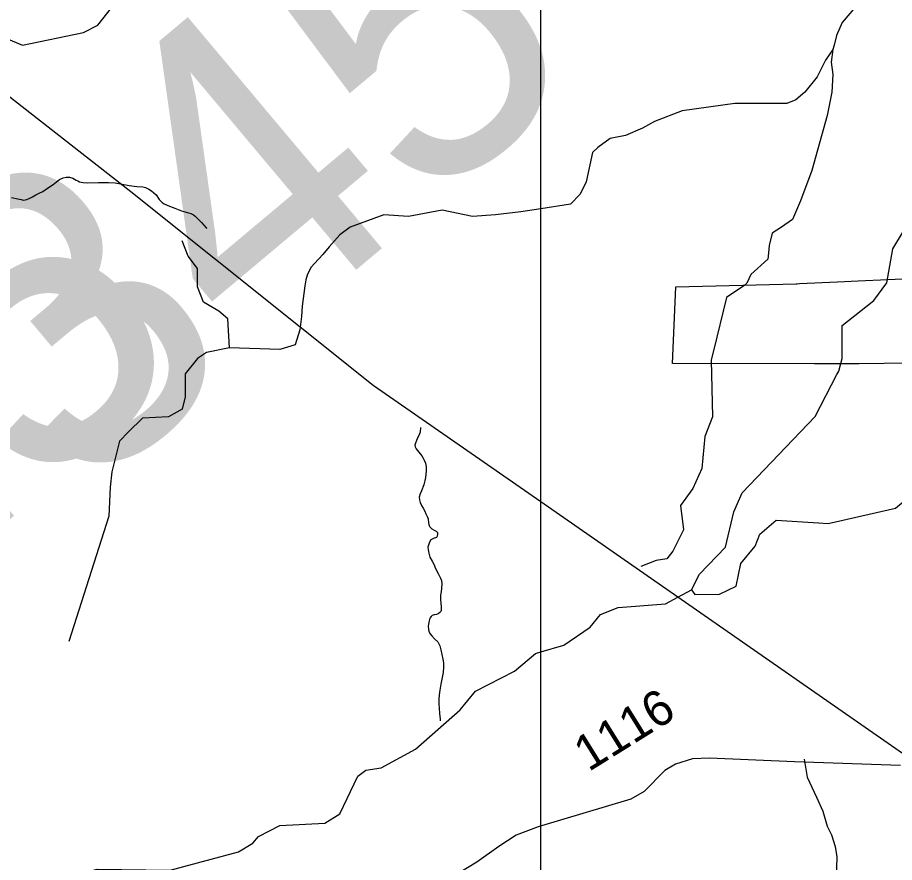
# Model space of a CAD drawing. Extents: x 2001466 to 31450019, y -30647475 to 847247.
# Drawn here: x 2026213 to 2032407, y 671221 to 677192 of the extents above; entities that cross this region are included whole.
import ezdxf

# ---------------------------------------------------------------- set-up
doc = ezdxf.new("R2010")
doc.units = 0
for name, color, linetype in [('Exist Boundary Political City Limit New', 7, 'Continuous'), ('Exist Hydrographic Creek Single Shore', 7, 'Continuous'), ('Exist Hydrographic Misc Water Feature', 7, 'Continuous'), ('Exist Road Non-System Type 51', 7, 'Continuous'), ('Exist Road Secondary Structure Standard Bridge Number Label', 7, 'Continuous'), ('Exist Road Secondary Type 51 Attributed', 7, 'Continuous'), ('Exist Road Secondary Type 51 Number Label', 7, 'Continuous'), ('Exist Utilities Electrical Transmission Line', 7, 'Continuous'), ('Map Preparation Boundary City Limit Buffer Line', 7, 'Continuous'), ('Map Preparation Inset Cut Line', 7, 'Continuous')]:
    doc.layers.add(name, color=color, linetype=linetype)

msp = doc.modelspace()

# ---------------------------------------------------------------- linework, layer by layer
at = {"layer": 'Exist Boundary Political City Limit New'}
msp.add_lwpolyline([(2032542, 674748.9), (2032335.8, 674746.7), (2032158, 674745.7), (2031998.4, 674743.9), (2031841.6, 674743.9), (2030839, 674747.7), (2030863.5, 675289.1), (2031713.8, 675310.6), (2031719.9, 675310.9), (2031736.4, 675311.7), (2032004.8, 675324.8), (2032150.1, 675331.9), (2032570.6, 675351.3)], dxfattribs=at)
at = {"layer": 'Exist Hydrographic Creek Single Shore'}
msp.add_line((2030876.5, 673096.5), (2030972.6, 673148), dxfattribs=at)
for points in [[(2025734.6, 676958.5), (2025754.8, 677086.3), (2025804.9, 677196.8), (2025929.8, 677246.8), (2026071.9, 677070), (2026246.8, 676997.5), (2026679.8, 677087.2), (2026779.9, 677137.7), (2026912.8, 677305.5), (2027112.9, 677422.9), (2027720.9, 677637), (2027853.8, 677745.7), (2028179.7, 677956.5), (2028226.6, 677991.7), (2028281.6, 678015.9), (2028302.8, 678023.2), (2028310.9, 678032.8), (2028314.6, 678057.7), (2028324.8, 678088.5), (2028334.3, 678103.2), (2028385.7, 678150.9), (2028412, 678180.2), (2028686.9, 678637.7)], [(2029908.9, 672708.5), (2030072.6, 672756.1), (2030256.8, 672883.7), (2030330.8, 672974.1), (2030456.7, 673024), (2030789.7, 673050), (2030876.5, 673096.5)], [(2026324.7, 671047.5), (2026774.6, 671172.8), (2027290.7, 671165.6), (2027773.6, 671296.8), (2027874.7, 671357.2), (2027915.7, 671405.6), (2028065.6, 671481.2), (2028382.6, 671497.8), (2028490.7, 671564.5), (2028615.7, 671831), (2028673.8, 671872.5), (2028781.6, 671890), (2029023.6, 672022.9), (2029339.8, 672298.6), (2029448.7, 672430.9), (2029723.6, 672573), (2029872.7, 672697.9), (2029908.9, 672708.5)]]:
    msp.add_lwpolyline(points, dxfattribs=at)
at = {"layer": 'Exist Hydrographic Misc Water Feature'}
for points in [[(2031871.5, 673621.6), (2031938.6, 673617.3), (2032413.7, 673725.7), (2032496.8, 673792.9), (2032730.7, 673817.7), (2033046.7, 673942.5), (2033188.6, 674057.8), (2033346.7, 674116.9), (2033588.7, 674266.2), (2033937.7, 674649.5), (2034112.8, 674750.9), (2034370.7, 675126.3), (2034529.6, 675326.5), (2034545.6, 675450.9), (2034928.7, 676076.4), (2035018.7, 676149.9)], [(2026169.9, 675920.5), (2026214, 675910.5), (2026237.7, 675905.1), (2026252.5, 675902.3), (2026267.9, 675902.8), (2026277.7, 675905.1), (2026299.3, 675914.5), (2026317.7, 675924.8), (2026341.9, 675938.3), (2026365.7, 675950.9), (2026390.7, 675963.5), (2026431.7, 675991.4), (2026463.7, 676012.9), (2026487.7, 676031.3), (2026509.6, 676047.2), (2026535.5, 676059), (2026555.6, 676063.5), (2026579.6, 676063), (2026603.4, 676057.6), (2026627.5, 676043.2), (2026639.4, 676037.2), (2026651.3, 676031.2), (2026661.4, 676028.6), (2026677.6, 676025.8), (2026709.6, 676023.4), (2026785.4, 676026), (2026854.3, 676026.3), (2026901.5, 676023.7), (2026951.5, 676013.7), (2027001.4, 676006.1), (2027055.5, 675998.4), (2027097.5, 675995.9), (2027116.6, 675991.4), (2027139.6, 675980.3), (2027159.5, 675966.8), (2027191.6, 675938.3), (2027213.6, 675906.6), (2027233.5, 675885.7), (2027247.6, 675876.4), (2027273.7, 675864.4), (2027323.7, 675844.5), (2027371.9, 675827.1), (2027436.1, 675806.1), (2027455.8, 675796.7), (2027467.9, 675789), (2027484.9, 675771.5), (2027511.7, 675743), (2027527.7, 675724.7), (2027546, 675705.5), (2027549.9, 675702.9)], [(2032001.4, 674668.6), (2032013.7, 674691.9), (2032038.7, 674783.3), (2032037.6, 675016.2), (2032262.8, 675192.1), (2032354.7, 675318.2), (2032395.7, 675556.9), (2032470.7, 675683.4), (2032612.8, 675782.2), (2032795.7, 675857.2), (2032895.8, 675933.9), (2032896.7, 675934.3)], [(2030972.6, 673148), (2031030.6, 673258.4), (2031213.7, 673448.2), (2031272.8, 673699.7), (2031330.6, 673833.1), (2031846.7, 674373.8), (2032001.4, 674668.6)], [(2029060.1, 674294.2), (2029058, 674261.4), (2029048.2, 674239.5), (2029040.2, 674225.7), (2029030.1, 674203.8), (2029024.2, 674183.4), (2029020.1, 674169.5), (2029022.1, 674158), (2029028.3, 674143.9), (2029048.2, 674119.7), (2029068.3, 674095.5), (2029078.5, 674077.2), (2029086.3, 674064), (2029093.9, 674043.3), (2029099.5, 674016.1), (2029100.5, 673985.7), (2029094.7, 673941.7), (2029082.6, 673890.2), (2029066.6, 673847.8), (2029056.8, 673825.9), (2029050.9, 673802.3), (2029052.9, 673784.1), (2029056.8, 673766), (2029066.8, 673743.7), (2029078.5, 673725.4), (2029089, 673703.8), (2029097.2, 673685.7), (2029105.2, 673669.9), (2029109.1, 673661.7), (2029113.2, 673648.4), (2029115.2, 673622.1), (2029119.1, 673609.8), (2029121.2, 673602.3), (2029125.3, 673592.4), (2029139.2, 673579.8), (2029155.2, 673570.5), (2029171.2, 673562), (2029177.2, 673556.1), (2029179.2, 673551.9), (2029179.6, 673541.3), (2029177.2, 673526.5), (2029171.4, 673518.5), (2029165.3, 673516.1), (2029155.2, 673512.2), (2029142.9, 673506.7), (2029133.3, 673500.3), (2029123.2, 673484.1), (2029115.4, 673463.8), (2029111.6, 673448.4), (2029113.2, 673431), (2029117.5, 673408), (2029125.7, 673378.3), (2029141.7, 673350.1), (2029155.6, 673324.4), (2029163.6, 673302.1), (2029183.9, 673263.9), (2029201.8, 673229.9), (2029207.9, 673212.6), (2029210, 673187.9), (2029205.9, 673133.9), (2029199.9, 673110.2), (2029200.1, 673096.3), (2029200.1, 673078.2), (2029202, 673054.4), (2029206.1, 673028.1), (2029206.1, 673008.4), (2029206.3, 673002.6), (2029204.2, 672994.5), (2029196.2, 672986.4), (2029184.1, 672978.5), (2029172.2, 672974.6), (2029156.3, 672970), (2029142.3, 672966.2), (2029134.3, 672959.8), (2029126.3, 672948.4), (2029120.4, 672929.7), (2029116.5, 672904.4), (2029114.4, 672890.5), (2029116.5, 672868.3), (2029118.5, 672856), (2029126.5, 672840.2), (2029138.6, 672821.9), (2029158.5, 672801.8), (2029180.7, 672780), (2029196.6, 672752.7), (2029202.6, 672724.6), (2029210.6, 672690), (2029217.2, 672657.1), (2029220.8, 672632.4), (2029220.8, 672600.4), (2029219, 672564.3), (2029212.8, 672528.4), (2029203, 672480.2), (2029195, 672438.5), (2029190.1, 672406.6), (2029189.3, 672374.7), (2029189.5, 672340.2), (2029191.3, 672310.6), (2029193.4, 672274.5), (2029197.5, 672234.2)], [(2030972.6, 673148), (2030997.6, 673114.7), (2031172.7, 673117.7), (2031289.6, 673174.4), (2031322.6, 673334.5), (2031422.7, 673457.1), (2031455.7, 673541.8), (2031572.8, 673641.2), (2031871.5, 673621.6)], [(2029197.5, 672234.2), (2029198.3, 672221.1)]]:
    msp.add_lwpolyline(points, dxfattribs=at)
at = {"layer": 'Exist Road Non-System Type 51'}
for points in [[(2032213.3, 677365.4), (2032038.7, 677156.2), (2031997.6, 677064.8), (2031980.8, 676996.9), (2031972.4, 676967.1)], [(2031972.4, 676967.1), (2031921.5, 676891.7), (2031862.1, 676772.3), (2031775.1, 676664.8), (2031710.3, 676610.7), (2031648.2, 676583.7), (2031281, 676583.7), (2030907, 676532.4), (2030711.3, 676456.8), (2030627.6, 676410.9), (2030507.4, 676359.5), (2030399.4, 676337.9), (2030313, 676273.1), (2030273.9, 676238), (2030230.7, 676030), (2030187.5, 675943.5), (2030118.6, 675873.3), (2029908.9, 675841)], [(2031972.4, 676967.1), (2031961.4, 676877.1), (2031972.2, 676789.1), (2031964.7, 676665), (2031932.7, 676499.5), (2031824, 676110.9), (2031743.2, 675895.9), (2031687.7, 675764.4), (2031609, 675711.2), (2031544.2, 675668), (2031522.6, 675581.6), (2031516.7, 675528.6)], [(2029908.9, 675841), (2029767.6, 675819.3), (2029589.4, 675797.7), (2029427.4, 675786.9), (2029211.4, 675830.1), (2028973.8, 675786.9), (2028801, 675797.7), (2028563.4, 675711.2), (2028489.1, 675657.2), (2028413.5, 675570.8), (2028369, 675516.8), (2028311.5, 675454.9), (2028285.9, 675428.2), (2028262.1, 675378.9), (2028250.5, 675338.9), (2028242, 675295.9), (2028223.7, 675152), (2028218.8, 675080.1), (2028210, 675005)], [(2027710.2, 674857.7), (2027699.4, 675062.9), (2027634.6, 675117), (2027526.6, 675181.8), (2027483.4, 675289.8), (2027483.4, 675419.5), (2027418.6, 675505.9), (2027375.4, 675614)], [(2031516.7, 675528.6), (2031511.8, 675484.3), (2031393, 675376.3), (2031364.2, 675314.3), (2031349.8, 675300.7), (2031220.2, 675214.2), (2031198.6, 675117), (2031152.8, 674933.5)], [(2028210, 675005), (2028207.7, 674986.2), (2028174.6, 674879.3), (2028066.6, 674846.9), (2027710.2, 674857.7)], [(2031152.8, 674933.5), (2031112.2, 674771.2), (2031123, 674371.4), (2031069, 674231), (2031047.4, 674004.1), (2030982.6, 673863.6), (2030896.2, 673744.8), (2030917.8, 673571.9), (2030842.2, 673420.6), (2030799, 673366.6), (2030723.4, 673355.8), (2030615.4, 673312.6)], [(2027710.2, 674857.7), (2027548.2, 674825.2), (2027483.4, 674782), (2027397, 674674), (2027397, 674511.9), (2027375.4, 674425.5), (2027278.2, 674371.4), (2027094.6, 674360.6), (2026997.4, 674263.4), (2026932.6, 674198.6), (2026878.6, 673982.5), (2026867.8, 673874.4), (2026857, 673669.1), (2026576.2, 672783.1)], [(2031769.2, 671951.5), (2031791.6, 671823.2), (2031857.9, 671682.5), (2031900.7, 671584), (2031931.3, 671477.6), (2031962.7, 671417.4), (2031987.7, 671335), (2032000.7, 671260.8), (2031994.9, 671108.9)]]:
    msp.add_lwpolyline(points, dxfattribs=at)
at = {"layer": 'Exist Road Secondary Type 51 Attributed'}
msp.add_lwpolyline([(2032449.7, 671906.1), (2031701.3, 671931.4), (2031101.7, 671958.9), (2030981.4, 671952.5), (2030861.1, 671916.6), (2030786.1, 671870.2), (2030638.3, 671722.3), (2030545.4, 671667.3), (2029891, 671473), (2029734.7, 671413.8), (2029613.3, 671333.5), (2029457.1, 671223.7), (2029140.4, 671029.3), (2028967.3, 670927.9), (2028833.2, 670864.5)], dxfattribs=at)
at = {"layer": 'Exist Utilities Electrical Transmission Line'}
msp.add_line((2030876.5, 673096.5), (2029908.9, 673769.8), dxfattribs=at)
for points in [[(2028210, 675005), (2027012.9, 675961.3), (2025734.6, 676958.5)], [(2029908.9, 673769.8), (2028726.1, 674592.6), (2028210, 675005)], [(2032563, 671924.3), (2032494.6, 671970.8), (2030876.5, 673096.5)]]:
    msp.add_lwpolyline(points, dxfattribs=at)
at = {"layer": 'Map Preparation Boundary City Limit Buffer Line'}
msp.add_lwpolyline([(2032542, 674748.9), (2032335.8, 674746.7), (2032158, 674745.7), (2031998.4, 674743.9), (2031841.6, 674743.9), (2030839, 674747.7), (2030863.5, 675289.1), (2031713.8, 675310.6), (2031719.9, 675310.9), (2031736.4, 675311.7), (2032004.8, 675324.8), (2032150.1, 675331.9), (2032570.6, 675351.3)], dxfattribs=at)
at = {"layer": 'Map Preparation Inset Cut Line'}
for p, q in [((2029908.9, 675841), (2029908.9, 678148.2)), ((2029908.9, 673769.8), (2029908.9, 675841)), ((2029908.9, 672708.5), (2029908.9, 673769.8)), ((2029908.9, 671498.1), (2029908.9, 672708.5)), ((2029908.9, 670550), (2029908.9, 671498.1))]:
    msp.add_line(p, q, dxfattribs=at)

# ---------------------------------------------------------------- texts
at = {"layer": 'Exist Road Secondary Structure Standard Bridge Number Label'}
for s, p in [('345', (2026632.2, 673753.6)), ('425', (2023868.3, 671724.7))]:
    msp.add_text(s, height=2132.54, rotation=40, dxfattribs=at).set_placement(p)
at = {"layer": 'Exist Road Secondary Type 51 Number Label'}
msp.add_text('1116', height=250, rotation=31.91803, dxfattribs=at).set_placement((2030246.6, 671858.5))

doc.saveas('drawing.dxf')
